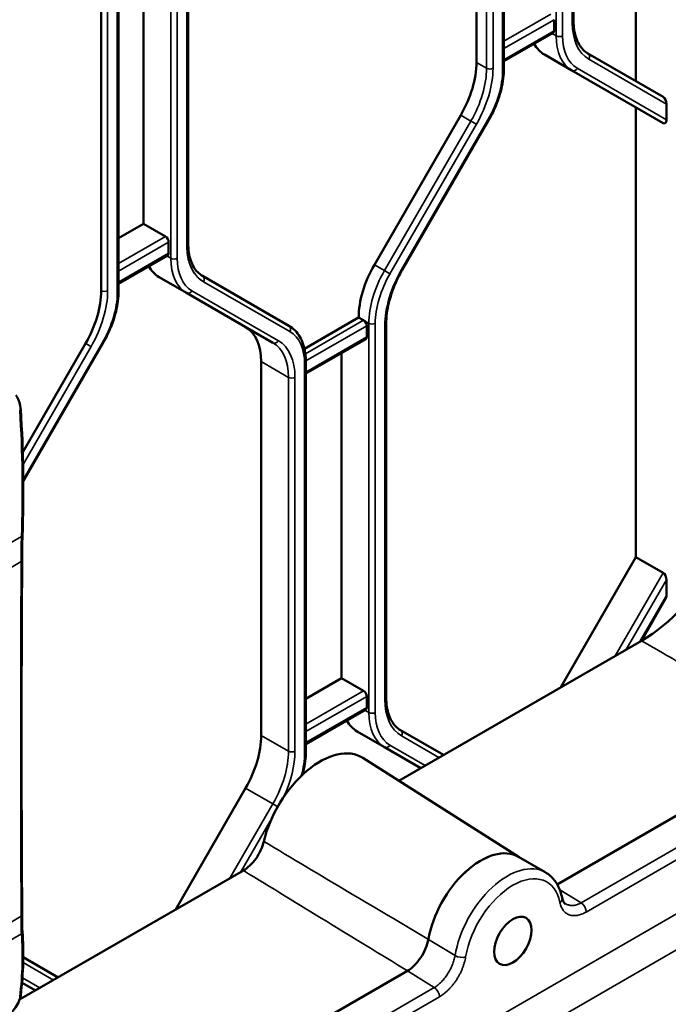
# Model space of a CAD drawing. Header units: millimetres. Extents: x 0 to 14369, y -869 to 2970.
# Tile 602 of 656: x 3656 to 3699, y 1501 to 1566. Entities that reach past the tile are written whole.
import ezdxf

# ---------------------------------------------------------------- set-up
doc = ezdxf.new("R2010")
doc.units = ezdxf.units.MM
doc.header["$LTSCALE"] = 10
doc.layers.add('Sichtbar (ISO)', color=7, linetype='Continuous', lineweight=50)
doc.layers.add('Sichtbar schmal (ISO)', color=7, linetype='Continuous', lineweight=35)

msp = doc.modelspace()

# ---------------------------------------------------------------- linework, layer by layer
at = {"layer": 'Sichtbar (ISO)'}
for p, q in [((3697.175, 1599.109), (3697.175, 1561.576)), ((3697.175, 1561.576), (3697.175, 1599.109)), ((3693.056, 1565.574), (3693.056, 1590.262)), ((3693.056, 1565.574), (3693.056, 1590.262)), ((3688.46, 1562.413), (3688.46, 1588.115)), ((3688.46, 1562.413), (3688.46, 1588.115)), ((3686.639, 1562.818), (3686.639, 1587.506)), ((3686.639, 1587.506), (3686.639, 1562.818)), ((3667.6, 1550.877), (3667.6, 1575.565)), ((3667.6, 1550.877), (3667.6, 1575.565)), ((3663.004, 1547.716), (3663.004, 1573.418)), ((3663.004, 1547.716), (3663.004, 1573.418)), ((3664.648, 1573.623), (3664.648, 1552.145)), ((3664.648, 1552.145), (3664.648, 1573.623)), ((3661.855, 1572.421), (3661.855, 1547.733)), ((3691.766, 1564.903), (3691.766, 1565.638)), ((3691.766, 1565.638), (3691.766, 1564.903)), ((3688.46, 1562.893), (3691.704, 1564.766)), ((3688.46, 1562.893), (3691.704, 1564.766)), ((3691.14, 1563.328), (3692.943, 1562.287)), ((3692.943, 1562.287), (3691.14, 1563.328)), ((3698.978, 1560.535), (3694.003, 1563.407)), ((3694.003, 1563.407), (3698.978, 1560.535)), ((3692.943, 1562.287), (3698.978, 1558.803)), ((3698.978, 1558.803), (3692.943, 1562.287)), ((3697.175, 1559.844), (3697.175, 1530.141)), ((3697.175, 1530.141), (3697.175, 1559.844)), ((3699.19, 1560.066), (3699.19, 1559.027)), ((3699.19, 1559.027), (3699.19, 1560.066)), ((3679.897, 1549.448), (3685.604, 1559.333)), ((3685.604, 1559.333), (3679.897, 1549.448)), ((3681.739, 1549.102), (3687.446, 1558.987)), ((3681.739, 1549.102), (3687.446, 1558.987)), ((3663.004, 1551.196), (3664.648, 1552.145)), ((3664.648, 1552.145), (3663.004, 1551.196)), ((3666.098, 1551.308), (3664.648, 1552.145)), ((3664.648, 1552.145), (3666.098, 1551.308)), ((3666.31, 1550.206), (3666.31, 1550.941)), ((3666.31, 1550.941), (3666.31, 1550.206)), ((3663.004, 1548.196), (3666.248, 1550.069)), ((3663.004, 1548.196), (3666.248, 1550.069)), ((3674.255, 1545.415), (3668.548, 1548.71)), ((3668.548, 1548.71), (3674.255, 1545.415)), ((3665.684, 1548.632), (3667.487, 1547.591)), ((3667.487, 1547.591), (3665.684, 1548.632)), ((3667.487, 1547.591), (3673.194, 1544.296)), ((3673.194, 1544.296), (3667.487, 1547.591)), ((3675.283, 1543.898), (3678.861, 1545.964)), ((3678.861, 1545.964), (3675.283, 1543.898)), ((3678.861, 1545.964), (3679.179, 1545.78)), ((3679.179, 1545.78), (3678.861, 1545.964)), ((3680.681, 1520.87), (3680.681, 1545.558)), ((3680.681, 1520.87), (3680.681, 1545.558)), ((3679.391, 1544.678), (3679.391, 1545.413)), ((3679.391, 1545.413), (3679.391, 1544.678)), ((3660.82, 1544.248), (3656.673, 1537.067)), ((3656.707, 1535.139), (3661.99, 1544.29)), ((3656.707, 1535.139), (3661.99, 1544.29)), ((3675.378, 1542.259), (3679.329, 1544.54)), ((3675.378, 1542.259), (3679.329, 1544.54)), ((3677.73, 1522.139), (3677.73, 1543.617)), ((3677.73, 1543.617), (3677.73, 1522.139)), ((3672.426, 1518.36), (3672.426, 1543.048)), ((3672.426, 1543.048), (3672.426, 1518.36)), ((3675.378, 1517.301), (3675.378, 1543.004)), ((3675.378, 1517.301), (3675.378, 1543.004)), ((3691.973, 1508.513), (3744.267, 1538.705)), ((3692.208, 1521.538), (3697.175, 1530.141)), ((3697.175, 1530.141), (3692.208, 1521.538)), ((3698.978, 1529.1), (3697.175, 1530.141)), ((3697.175, 1530.141), (3698.978, 1529.1)), ((3699.19, 1528.631), (3699.19, 1527.592)), ((3699.19, 1527.592), (3699.19, 1528.631)), ((3697.534, 1524.612), (3699.152, 1527.414)), ((3697.534, 1524.612), (3699.152, 1527.414)), ((3697.538, 1524.615), (3681.515, 1515.364)), ((3675.378, 1520.781), (3677.73, 1522.139)), ((3677.73, 1522.139), (3675.378, 1520.781)), ((3677.73, 1522.139), (3679.179, 1521.302)), ((3679.179, 1521.302), (3677.73, 1522.139)), ((3679.391, 1520.2), (3679.391, 1520.935)), ((3679.391, 1520.935), (3679.391, 1520.2)), ((3675.378, 1517.781), (3679.329, 1520.062)), ((3675.378, 1517.781), (3679.329, 1520.062)), ((3678.765, 1518.625), (3680.568, 1517.584)), ((3680.568, 1517.584), (3678.765, 1518.625)), ((3684.465, 1517.067), (3681.629, 1518.704)), ((3681.629, 1518.704), (3684.465, 1517.067)), ((3680.568, 1517.584), (3682.965, 1516.201)), ((3682.965, 1516.201), (3680.568, 1517.584)), ((3691.973, 1508.513), (3708.004, 1517.768)), ((3689.453, 1510.317), (3679.145, 1516.871)), ((3666.752, 1506.841), (3671.391, 1514.875)), ((3671.391, 1514.875), (3666.752, 1506.841)), ((3689.422, 1510.335), (3691.19, 1509.314)), ((3671.248, 1509.436), (3656.469, 1500.903)), ((3692.489, 1507.239), (3692.509, 1507.25)), ((3659.009, 1502.37), (3656.707, 1503.699)), ((3656.707, 1503.699), (3659.009, 1502.37)), ((3671.189, 1496.513), (3682.087, 1502.805)), ((3671.189, 1496.513), (3682.085, 1502.804)), ((3684.884, 1502.848), (3684.905, 1502.86)), ((3656.626, 1502.014), (3657.509, 1501.504)), ((3657.509, 1501.504), (3656.626, 1502.014))]:
    msp.add_line(p, q, dxfattribs=at)
for centre, major_axis, ratio, start_param, end_param in [((3691.554, 1565.025), (0.15, -0.26), 0.57735, 0, 0.785398), ((3691.554, 1565.025), (0.15, -0.26), 0.57735, 0, 0.785398), ((3693.64, 1567.659), (-2.5, -4.33), 0.57735, 5.947662, 6.283185), ((3693.64, 1567.659), (-2.5, -4.33), 0.57735, 5.947662, 6.283185), ((3683.104, 1560.777), (2.5, 4.33), 0.57735, 4.712389, 5.497787), ((3683.104, 1560.777), (-2.5, -4.33), 0.57735, 1.570796, 2.356194), ((3698.978, 1560.188), (0.098, -0.364), 0.517638, 1.093138, 2.663934), ((3698.978, 1560.188), (-0.098, 0.364), 0.517638, 4.234731, 5.805527), ((3698.978, 1559.149), (-0.098, 0.364), 0.517638, 2.663934, 4.234731), ((3698.978, 1559.149), (0.098, -0.364), 0.517638, 5.805527, 7.376323), ((3666.098, 1551.063), (0.15, -0.26), 0.57735, 0.785398, 2.356194), ((3666.098, 1551.063), (-0.15, 0.26), 0.57735, 3.926991, 5.497787), ((3666.098, 1550.328), (0.15, -0.26), 0.57735, 0, 0.785398), ((3666.098, 1550.328), (0.15, -0.26), 0.57735, 0, 0.785398), ((3668.184, 1552.962), (-2.5, -4.33), 0.57735, 5.947662, 6.283185), ((3668.184, 1552.962), (-2.5, -4.33), 0.57735, 5.947662, 6.283185), ((3682.397, 1548.005), (2.5, 4.33), 0.57735, 1.570796, 2.356194), ((3682.397, 1548.005), (-2.5, -4.33), 0.57735, 4.712389, 5.497787), ((3658.32, 1545.692), (-2.5, -4.33), 0.57735, 1.570796, 2.356194), ((3679.179, 1545.535), (0.15, -0.26), 0.57735, 0.785398, 2.356195), ((3679.179, 1545.535), (-0.15, 0.26), 0.57735, 3.926991, 5.497787), ((3668.891, 1541.006), (2.5, 4.33), 0.57735, 5.497787, 6.283185), ((3668.891, 1541.006), (2.5, 4.33), 0.57735, 5.497787, 6.283185), ((3679.179, 1544.8), (0.15, -0.26), 0.57735, 0, 0.785398), ((3679.179, 1544.8), (0.15, -0.26), 0.57735, 0, 0.785398), ((3697.519, 1532.78), (-5, -8.66), 0.578934, 0.786768, 2.354825), ((3698.978, 1528.753), (0.098, -0.364), 0.517638, 1.093138, 2.663934), ((3698.978, 1528.753), (-0.098, 0.364), 0.517638, 4.234731, 5.805527), ((3698.978, 1527.714), (-0.098, 0.364), 0.517638, 3.619251, 4.234731), ((3698.978, 1527.714), (0.098, -0.364), 0.517638, 0.477658, 1.093138), ((3679.179, 1521.057), (0.15, -0.26), 0.57735, 0.785398, 2.356194), ((3679.179, 1521.057), (-0.15, 0.26), 0.57735, 3.926991, 5.497787), ((3679.179, 1520.322), (0.15, -0.26), 0.57735, 0, 0.785398), ((3679.179, 1520.322), (0.15, -0.26), 0.57735, 0, 0.785398), ((3681.265, 1522.955), (-2.5, -4.33), 0.57735, 5.947662, 6.283185), ((3681.265, 1522.955), (-2.5, -4.33), 0.57735, 5.947662, 6.283185), ((3668.891, 1516.318), (2.5, 4.33), 0.57735, 4.712389, 5.497787), ((3668.891, 1516.318), (-2.5, -4.33), 0.57735, 1.570796, 2.356194), ((3676.316, 1512.128), (2.762, 4.784), 0.57735, 6.25849, 8.330724), ((3686.922, 1506.005), (2.5, 4.33), 0.57735, 0, 2.140056), ((3686.922, 1506.005), (2.5, 4.33), 0.57735, 0, 2.14033), ((3691.806, 1507.525), (0.49, 0.098), 0.682068, 6.281239, 6.283185)]:
    msp.add_ellipse(centre, major_axis=major_axis, ratio=ratio, start_param=start_param, end_param=end_param, dxfattribs=at)
msp.add_ellipse((3689.043, 1504.78), major_axis=(0.875, 1.516), ratio=0.57735, dxfattribs=at)
for points, knots in [([(3693.056, 1565.574), (3693.056, 1565.361), (3693.07, 1565.158), (3693.127, 1564.777), (3693.169, 1564.6), (3693.278, 1564.276), (3693.345, 1564.128), (3693.5, 1563.867), (3693.588, 1563.752), (3693.782, 1563.556), (3693.888, 1563.474), (3694.003, 1563.407)], [3.1415927, 3.1415927, 3.1415927, 3.1415927, 3.2986723, 3.2986723, 3.4557519, 3.4557519, 3.6128316, 3.6128316, 3.7699112, 3.7699112, 3.9269908, 3.9269908, 3.9269908, 3.9269908]), ([(3693.056, 1565.574), (3693.056, 1565.361), (3693.07, 1565.158), (3693.127, 1564.777), (3693.169, 1564.6), (3693.278, 1564.276), (3693.345, 1564.128), (3693.5, 1563.867), (3693.588, 1563.752), (3693.782, 1563.556), (3693.888, 1563.474), (3694.003, 1563.407)], [3.1415927, 3.1415927, 3.1415927, 3.1415927, 3.2986723, 3.2986723, 3.4557519, 3.4557519, 3.6128316, 3.6128316, 3.7699112, 3.7699112, 3.9269908, 3.9269908, 3.9269908, 3.9269908]), ([(3688.46, 1562.413), (3688.46, 1562.198), (3688.445, 1561.977), (3688.388, 1561.525), (3688.345, 1561.295), (3688.232, 1560.83), (3688.163, 1560.596), (3687.998, 1560.128), (3687.903, 1559.895), (3687.691, 1559.435), (3687.574, 1559.208), (3687.446, 1558.987)], [0, 0, 0, 0, 0.1570796, 0.1570796, 0.3141593, 0.3141593, 0.4712389, 0.4712389, 0.6283185, 0.6283185, 0.7853982, 0.7853982, 0.7853982, 0.7853982]), ([(3688.46, 1562.413), (3688.46, 1562.198), (3688.445, 1561.977), (3688.388, 1561.525), (3688.345, 1561.295), (3688.232, 1560.83), (3688.163, 1560.596), (3687.998, 1560.128), (3687.903, 1559.895), (3687.691, 1559.435), (3687.574, 1559.208), (3687.446, 1558.987)], [0, 0, 0, 0, 0.1570796, 0.1570796, 0.3141593, 0.3141593, 0.4712389, 0.4712389, 0.6283185, 0.6283185, 0.7853982, 0.7853982, 0.7853982, 0.7853982]), ([(3667.6, 1550.877), (3667.6, 1550.664), (3667.615, 1550.461), (3667.671, 1550.08), (3667.713, 1549.903), (3667.822, 1549.579), (3667.889, 1549.431), (3668.044, 1549.17), (3668.132, 1549.055), (3668.326, 1548.859), (3668.432, 1548.777), (3668.548, 1548.71)], [3.1415927, 3.1415927, 3.1415927, 3.1415927, 3.2986723, 3.2986723, 3.4557519, 3.4557519, 3.6128316, 3.6128316, 3.7699112, 3.7699112, 3.9269908, 3.9269908, 3.9269908, 3.9269908]), ([(3667.6, 1550.877), (3667.6, 1550.664), (3667.615, 1550.461), (3667.671, 1550.08), (3667.713, 1549.903), (3667.822, 1549.579), (3667.889, 1549.431), (3668.044, 1549.17), (3668.132, 1549.055), (3668.326, 1548.859), (3668.432, 1548.777), (3668.548, 1548.71)], [3.1415927, 3.1415927, 3.1415927, 3.1415927, 3.2986723, 3.2986723, 3.4557519, 3.4557519, 3.6128316, 3.6128316, 3.7699112, 3.7699112, 3.9269908, 3.9269908, 3.9269908, 3.9269908]), ([(3681.739, 1549.102), (3681.605, 1548.87), (3681.481, 1548.631), (3681.258, 1548.148), (3681.159, 1547.904), (3680.987, 1547.415), (3680.915, 1547.171), (3680.798, 1546.691), (3680.754, 1546.454), (3680.696, 1545.994), (3680.681, 1545.771), (3680.681, 1545.558)], [2.3561945, 2.3561945, 2.3561945, 2.3561945, 2.5132741, 2.5132741, 2.6703538, 2.6703538, 2.8274334, 2.8274334, 2.984513, 2.984513, 3.1415927, 3.1415927, 3.1415927, 3.1415927]), ([(3681.739, 1549.102), (3681.605, 1548.87), (3681.481, 1548.631), (3681.258, 1548.148), (3681.159, 1547.904), (3680.987, 1547.415), (3680.915, 1547.171), (3680.798, 1546.691), (3680.754, 1546.454), (3680.696, 1545.994), (3680.681, 1545.771), (3680.681, 1545.558)], [2.3561945, 2.3561945, 2.3561945, 2.3561945, 2.5132741, 2.5132741, 2.6703538, 2.6703538, 2.8274334, 2.8274334, 2.984513, 2.984513, 3.1415927, 3.1415927, 3.1415927, 3.1415927]), ([(3663.004, 1547.716), (3663.004, 1547.501), (3662.989, 1547.28), (3662.932, 1546.828), (3662.889, 1546.598), (3662.776, 1546.133), (3662.707, 1545.899), (3662.542, 1545.431), (3662.448, 1545.198), (3662.235, 1544.738), (3662.118, 1544.511), (3661.99, 1544.29)], [0, 0, 0, 0, 0.1570796, 0.1570796, 0.3141593, 0.3141593, 0.4712389, 0.4712389, 0.6283185, 0.6283185, 0.7853982, 0.7853982, 0.7853982, 0.7853982]), ([(3663.004, 1547.716), (3663.004, 1547.501), (3662.989, 1547.28), (3662.932, 1546.828), (3662.889, 1546.598), (3662.776, 1546.133), (3662.707, 1545.899), (3662.542, 1545.431), (3662.448, 1545.198), (3662.235, 1544.738), (3662.118, 1544.511), (3661.99, 1544.29)], [0, 0, 0, 0, 0.1570796, 0.1570796, 0.3141593, 0.3141593, 0.4712389, 0.4712389, 0.6283185, 0.6283185, 0.7853982, 0.7853982, 0.7853982, 0.7853982]), ([(3674.255, 1545.415), (3674.401, 1545.331), (3674.536, 1545.226), (3674.777, 1544.982), (3674.883, 1544.843), (3675.065, 1544.537), (3675.14, 1544.37), (3675.26, 1544.013), (3675.304, 1543.823), (3675.364, 1543.426), (3675.378, 1543.218), (3675.378, 1543.004)], [5.4977871, 5.4977871, 5.4977871, 5.4977871, 5.6548668, 5.6548668, 5.8119464, 5.8119464, 5.969026, 5.969026, 6.1261057, 6.1261057, 6.2831853, 6.2831853, 6.2831853, 6.2831853]), ([(3674.255, 1545.415), (3674.401, 1545.331), (3674.536, 1545.226), (3674.777, 1544.982), (3674.883, 1544.843), (3675.065, 1544.537), (3675.14, 1544.37), (3675.26, 1544.013), (3675.304, 1543.823), (3675.364, 1543.426), (3675.378, 1543.218), (3675.378, 1543.004)], [5.4977871, 5.4977871, 5.4977871, 5.4977871, 5.6548668, 5.6548668, 5.8119464, 5.8119464, 5.969026, 5.969026, 6.1261057, 6.1261057, 6.2831853, 6.2831853, 6.2831853, 6.2831853]), ([(3656.212, 1540.828), (3656.295, 1540.723), (3656.364, 1540.599), (3656.47, 1540.323), (3656.506, 1540.166), (3656.531, 1539.967), (3656.534, 1539.928), (3656.537, 1539.889)], [0, 0, 0, 0, 0.0464692, 0.0464692, 0.0963292, 0.0963292, 0.1083603, 0.1083603, 0.1083603, 0.1083603]), ([(3656.653, 1531.509), (3656.645, 1531.284), (3656.638, 1531.06), (3656.628, 1530.618), (3656.626, 1530.398), (3656.63, 1530.196)], [0, 0, 0, 0, 0.0682205, 0.0682205, 0.139307, 0.139307, 0.139307, 0.139307]), ([(3680.681, 1520.87), (3680.681, 1520.657), (3680.696, 1520.454), (3680.753, 1520.074), (3680.795, 1519.897), (3680.904, 1519.572), (3680.971, 1519.425), (3681.125, 1519.164), (3681.213, 1519.049), (3681.408, 1518.853), (3681.514, 1518.77), (3681.629, 1518.704)], [3.1415927, 3.1415927, 3.1415927, 3.1415927, 3.2986723, 3.2986723, 3.4557519, 3.4557519, 3.6128316, 3.6128316, 3.7699112, 3.7699112, 3.9269908, 3.9269908, 3.9269908, 3.9269908]), ([(3680.681, 1520.87), (3680.681, 1520.657), (3680.696, 1520.454), (3680.753, 1520.074), (3680.795, 1519.897), (3680.904, 1519.572), (3680.971, 1519.425), (3681.125, 1519.164), (3681.213, 1519.049), (3681.408, 1518.853), (3681.514, 1518.77), (3681.629, 1518.704)], [3.1415927, 3.1415927, 3.1415927, 3.1415927, 3.2986723, 3.2986723, 3.4557519, 3.4557519, 3.6128316, 3.6128316, 3.7699112, 3.7699112, 3.9269908, 3.9269908, 3.9269908, 3.9269908]), ([(3675.378, 1517.301), (3675.378, 1517.087), (3675.364, 1516.865), (3675.306, 1516.414), (3675.263, 1516.183), (3675.193, 1515.891), (3675.177, 1515.83), (3675.161, 1515.77)], [0, 0, 0, 0, 0.1570796, 0.1570796, 0.3141593, 0.3141593, 0.3547997, 0.3547997, 0.3547997, 0.3547997]), ([(3675.378, 1517.301), (3675.378, 1517.087), (3675.364, 1516.865), (3675.306, 1516.414), (3675.263, 1516.183), (3675.193, 1515.891), (3675.177, 1515.83), (3675.161, 1515.77)], [0, 0, 0, 0, 0.1570796, 0.1570796, 0.3141593, 0.3141593, 0.3547997, 0.3547997, 0.3547997, 0.3547997]), ([(3671.248, 1509.436), (3671.393, 1509.52), (3671.537, 1509.629), (3671.821, 1509.897), (3671.958, 1510.056), (3672.205, 1510.407), (3672.313, 1510.596), (3672.485, 1510.976), (3672.55, 1511.165), (3672.594, 1511.35)], [-0.2527723, -0.2527723, -0.2527723, -0.2527723, -0.1912176, -0.1912176, -0.1264348, -0.1264348, -0.0616032, -0.0616032, -0.000001, -0.000001, -0.000001, -0.000001]), ([(3692.297, 1507.623), (3692.268, 1507.769), (3692.23, 1507.91), (3692.137, 1508.181), (3692.081, 1508.311), (3691.952, 1508.558), (3691.877, 1508.674), (3691.711, 1508.89), (3691.618, 1508.989), (3691.416, 1509.168), (3691.306, 1509.247), (3691.19, 1509.314)], [0.2033875, 0.2033875, 0.2033875, 0.2033875, 0.3197896, 0.3197896, 0.4361918, 0.4361918, 0.5525939, 0.5525939, 0.668996, 0.668996, 0.7853982, 0.7853982, 0.7853982, 0.7853982]), ([(3692.298, 1507.617), (3692.321, 1507.505), (3692.355, 1507.419), (3692.438, 1507.281), (3692.481, 1507.239), (3692.531, 1507.209)], [0.0009265, 0.0009265, 0.0009265, 0.0009265, 0.0577221, 0.0577221, 0.1203683, 0.1203683, 0.1203683, 0.1203683]), ([(3656.63, 1506.224), (3656.625, 1505.995), (3656.629, 1505.796), (3656.641, 1505.54), (3656.647, 1505.458), (3656.652, 1505.385)], [0, 0, 0, 0, 0.0898929, 0.0898929, 0.1390026, 0.1390026, 0.1390026, 0.1390026]), ([(3683.469, 1504.886), (3683.433, 1504.687), (3683.369, 1504.481), (3683.195, 1504.074), (3683.087, 1503.873), (3682.839, 1503.5), (3682.699, 1503.326), (3682.401, 1503.024), (3682.244, 1502.897), (3682.085, 1502.804)], [-0.2700321, -0.2700321, -0.2700321, -0.2700321, -0.2026453, -0.2026453, -0.1351035, -0.1351035, -0.0674682, -0.0674682, -0.0000047, -0.0000047, -0.0000047, -0.0000047]), ([(3656.536, 1501.168), (3656.519, 1501.031), (3656.469, 1500.88), (3656.318, 1500.579), (3656.222, 1500.426), (3656.014, 1500.159), (3655.907, 1500.04), (3655.698, 1499.838), (3655.595, 1499.75), (3655.415, 1499.617), (3655.338, 1499.565), (3655.262, 1499.522)], [0, 0, 0, 0, 0.0659942, 0.0659942, 0.1244603, 0.1244603, 0.1711716, 0.1711716, 0.2118942, 0.2118942, 0.2429385, 0.2429385, 0.2429385, 0.2429385])]:
    msp.add_open_spline(points, degree=3, knots=knots, dxfattribs=at)
for points in [[(3656.537, 1539.889), (3656.725, 1537.128), (3656.748, 1534.319), (3656.653, 1531.509)], [(3656.632, 1529.917), (3656.614, 1526), (3656.594, 1522.085), (3656.594, 1518.181)], [(3656.63, 1530.196), (3656.632, 1530.101), (3656.632, 1530.008), (3656.632, 1529.917)], [(3656.632, 1529.917), (3656.632, 1529.917), (3656.632, 1529.917), (3656.632, 1529.917)], [(3656.594, 1518.181), (3656.594, 1514.276), (3656.614, 1510.384), (3656.632, 1506.49)], [(3656.632, 1506.49), (3656.632, 1506.399), (3656.632, 1506.31), (3656.63, 1506.224)], [(3656.652, 1505.385), (3656.749, 1504.086), (3656.725, 1502.686), (3656.536, 1501.169)], [(3656.536, 1501.168), (3656.536, 1501.168), (3656.536, 1501.169), (3656.536, 1501.169)]]:
    msp.add_open_spline(points, degree=3, dxfattribs=at)
at = {"layer": 'Sichtbar schmal (ISO)'}
for p, q in [((3691.907, 1590.279), (3691.907, 1564.576)), ((3691.907, 1564.576), (3691.907, 1590.279)), ((3692.332, 1564.576), (3692.332, 1590.279)), ((3692.332, 1590.279), (3692.332, 1564.576)), ((3692.968, 1590.139), (3692.968, 1565.451)), ((3692.968, 1565.451), (3692.968, 1590.139)), ((3688.372, 1587.993), (3688.372, 1562.29)), ((3688.372, 1562.29), (3688.372, 1587.993)), ((3687.311, 1587.118), (3687.311, 1562.43)), ((3687.311, 1562.43), (3687.311, 1587.118)), ((3687.735, 1562.43), (3687.735, 1587.118)), ((3687.735, 1587.118), (3687.735, 1562.43)), ((3666.451, 1575.582), (3666.451, 1549.879)), ((3666.451, 1549.879), (3666.451, 1575.582)), ((3666.876, 1549.879), (3666.876, 1575.582)), ((3666.876, 1575.582), (3666.876, 1549.879)), ((3667.512, 1575.442), (3667.512, 1550.754)), ((3667.512, 1550.754), (3667.512, 1575.442)), ((3662.916, 1573.296), (3662.916, 1547.593)), ((3662.916, 1547.593), (3662.916, 1573.296)), ((3661.855, 1572.421), (3661.855, 1547.733)), ((3662.28, 1547.733), (3662.28, 1572.421)), ((3662.28, 1572.421), (3662.28, 1547.733)), ((3691.554, 1566.005), (3688.46, 1564.219)), ((3688.46, 1564.219), (3691.554, 1566.005)), ((3688.46, 1563.729), (3691.766, 1565.638)), ((3691.766, 1565.638), (3688.46, 1563.729)), ((3691.766, 1564.903), (3688.46, 1562.994)), ((3688.46, 1562.994), (3691.766, 1564.903)), ((3691.907, 1564.576), (3691.642, 1564.73)), ((3691.642, 1564.73), (3691.907, 1564.576)), ((3699.19, 1560.066), (3694.066, 1563.025)), ((3694.066, 1563.025), (3699.19, 1560.066)), ((3687.311, 1562.43), (3686.639, 1562.818)), ((3686.639, 1562.818), (3687.311, 1562.43)), ((3693.305, 1562.425), (3699.19, 1559.027)), ((3699.19, 1559.027), (3693.305, 1562.425)), ((3685.604, 1559.333), (3686.276, 1558.945)), ((3686.276, 1558.945), (3685.604, 1559.333)), ((3686.276, 1558.945), (3680.568, 1549.06)), ((3680.568, 1549.06), (3686.276, 1558.945)), ((3686.638, 1558.736), (3680.931, 1548.851)), ((3680.931, 1548.851), (3686.638, 1558.736)), ((3681.691, 1549.13), (3687.398, 1559.015)), ((3687.398, 1559.015), (3681.691, 1549.13)), ((3686.638, 1558.736), (3686.276, 1558.945)), ((3686.276, 1558.945), (3686.638, 1558.736)), ((3687.446, 1558.987), (3687.398, 1559.015)), ((3687.398, 1559.015), (3687.446, 1558.987)), ((3666.098, 1551.308), (3663.004, 1549.522)), ((3663.004, 1549.522), (3666.098, 1551.308)), ((3663.004, 1549.032), (3666.31, 1550.941)), ((3666.31, 1550.941), (3663.004, 1549.032)), ((3666.31, 1550.206), (3663.004, 1548.297)), ((3663.004, 1548.297), (3666.31, 1550.206)), ((3666.451, 1549.879), (3666.186, 1550.033)), ((3666.186, 1550.033), (3666.451, 1549.879)), ((3680.568, 1549.06), (3679.897, 1549.448)), ((3679.897, 1549.448), (3680.568, 1549.06)), ((3680.568, 1549.06), (3680.931, 1548.851)), ((3680.931, 1548.851), (3680.568, 1549.06)), ((3681.691, 1549.13), (3681.739, 1549.102)), ((3681.739, 1549.102), (3681.691, 1549.13)), ((3674.317, 1545.033), (3668.61, 1548.328)), ((3668.61, 1548.328), (3674.317, 1545.033)), ((3667.849, 1547.728), (3673.556, 1544.433)), ((3673.556, 1544.433), (3667.849, 1547.728)), ((3679.179, 1545.78), (3675.342, 1543.565)), ((3675.342, 1543.565), (3679.179, 1545.78)), ((3679.179, 1545.78), (3679.533, 1545.576)), ((3679.533, 1545.576), (3679.179, 1545.78)), ((3679.533, 1545.576), (3679.533, 1519.873)), ((3679.533, 1519.873), (3679.533, 1545.576)), ((3679.957, 1519.873), (3679.957, 1545.576)), ((3679.957, 1545.576), (3679.957, 1519.873)), ((3675.377, 1543.095), (3679.391, 1545.413)), ((3679.391, 1545.413), (3675.377, 1543.095)), ((3680.594, 1545.436), (3680.594, 1520.748)), ((3680.594, 1520.748), (3680.594, 1545.436)), ((3660.82, 1544.248), (3656.673, 1537.067)), ((3656.706, 1535.248), (3661.942, 1544.318)), ((3661.942, 1544.318), (3656.706, 1535.248)), ((3661.182, 1544.039), (3660.82, 1544.248)), ((3660.82, 1544.248), (3661.182, 1544.039)), ((3661.99, 1544.29), (3661.942, 1544.318)), ((3661.942, 1544.318), (3661.99, 1544.29)), ((3679.391, 1544.678), (3675.378, 1542.361)), ((3675.378, 1542.361), (3679.391, 1544.678)), ((3661.182, 1544.039), (3656.693, 1536.264)), ((3656.693, 1536.264), (3661.182, 1544.039)), ((3672.426, 1543.048), (3674.23, 1542.007)), ((3674.23, 1542.007), (3672.426, 1543.048)), ((3675.29, 1542.881), (3675.29, 1517.179)), ((3675.29, 1517.179), (3675.29, 1542.881)), ((3674.23, 1542.007), (3674.23, 1517.319)), ((3674.23, 1517.319), (3674.23, 1542.007)), ((3674.654, 1517.319), (3674.654, 1542.007)), ((3674.654, 1542.007), (3674.654, 1517.319)), ((3746.133, 1537.654), (3693.549, 1507.295)), ((3693.892, 1506.691), (3746.379, 1536.995)), ((3745.945, 1533.177), (3677.018, 1493.382)), ((3656.586, 1531.489), (3655.595, 1530.915)), ((3679.053, 1492.185), (3746.909, 1531.361)), ((3655.572, 1529.258), (3656.574, 1529.836)), ((3698.978, 1529.1), (3695.814, 1523.62)), ((3695.814, 1523.62), (3698.978, 1529.1)), ((3699.19, 1528.631), (3696.539, 1524.038)), ((3696.539, 1524.038), (3699.19, 1528.631)), ((3697.439, 1524.557), (3699.19, 1527.592)), ((3699.19, 1527.592), (3697.439, 1524.557)), ((3679.179, 1521.302), (3675.378, 1519.107)), ((3675.378, 1519.107), (3679.179, 1521.302)), ((3675.378, 1518.617), (3679.391, 1520.935)), ((3679.391, 1520.935), (3675.378, 1518.617)), ((3679.391, 1520.2), (3675.378, 1517.883)), ((3675.378, 1517.883), (3679.391, 1520.2)), ((3679.533, 1519.873), (3679.267, 1520.027)), ((3679.267, 1520.027), (3679.533, 1519.873)), ((3674.23, 1517.319), (3672.426, 1518.36)), ((3672.426, 1518.36), (3674.23, 1517.319)), ((3684.165, 1516.894), (3681.691, 1518.322)), ((3681.691, 1518.322), (3684.165, 1516.894)), ((3680.931, 1517.722), (3683.265, 1516.374)), ((3683.265, 1516.374), (3680.931, 1517.722)), ((3671.391, 1514.875), (3673.194, 1513.834)), ((3673.194, 1513.834), (3671.391, 1514.875)), ((3673.194, 1513.834), (3670.359, 1508.923)), ((3670.359, 1508.923), (3673.194, 1513.834)), ((3673.512, 1513.65), (3673.194, 1513.834)), ((3673.194, 1513.834), (3673.512, 1513.65)), ((3673.105, 1512.843), (3671.083, 1509.341)), ((3671.083, 1509.341), (3673.105, 1512.843)), ((3693.549, 1507.295), (3692.144, 1508.154)), ((3656.574, 1506.407), (3655.572, 1505.829)), ((3655.595, 1504.669), (3656.586, 1505.241)), ((3685.227, 1503.809), (3683.469, 1504.886)), ((3658.709, 1502.197), (3656.701, 1503.356)), ((3656.701, 1503.356), (3658.709, 1502.197)), ((3682.085, 1502.804), (3683.856, 1501.699)), ((3656.652, 1502.345), (3657.809, 1501.677)), ((3657.809, 1501.677), (3656.652, 1502.345)), ((3683.855, 1501.698), (3673.133, 1495.508)), ((3673.857, 1495.124), (3684.195, 1501.093))]:
    msp.add_line(p, q, dxfattribs=at)
for centre, major_axis, ratio, start_param, end_param in [((3692.756, 1565.574), (0.3, 0), 0.57735, 5.497787, 6.283185), ((3692.756, 1565.574), (0.3, 0), 0.57735, 5.497787, 6.283185), ((3696.716, 1567.615), (-2.65, -4.59), 0.57735, 5.497787, 6.283185), ((3696.716, 1567.615), (-2.65, -4.59), 0.57735, 5.497787, 6.283185), ((3695.443, 1566.618), (-2.5, -4.33), 0.57735, 5.497787, 6.283185), ((3692.119, 1564.699), (-0.3, 0), 0.57735, 0.785398, 2.356194), ((3695.443, 1566.618), (-2.5, -4.33), 0.57735, 5.497787, 6.283185), ((3692.119, 1564.699), (0.3, 0), 0.57735, 3.926991, 5.497787), ((3695.655, 1566.495), (-2.35, -4.07), 0.57735, 5.497787, 6.283185), ((3695.655, 1566.495), (-2.35, -4.07), 0.57735, 5.497787, 6.283185), ((3693.853, 1563.147), (0.15, 0.26), 0.816497, 4.712389, 6.283185), ((3693.853, 1563.147), (0.15, 0.26), 0.816497, 4.712389, 6.283185), ((3683.776, 1560.389), (-2.5, -4.33), 0.57735, 1.570796, 2.356194), ((3683.776, 1560.389), (2.5, 4.33), 0.57735, 4.712389, 5.497787), ((3683.988, 1560.266), (-2.65, -4.59), 0.57735, 1.570796, 2.356194), ((3683.988, 1560.266), (2.65, 4.59), 0.57735, 4.712389, 5.497787), ((3687.523, 1562.553), (-0.3, 0), 0.57735, 0.785398, 2.356194), ((3687.523, 1562.553), (0.3, 0), 0.57735, 3.926991, 5.497787), ((3688.16, 1562.413), (0.3, 0), 0.57735, 5.497787, 6.283185), ((3688.16, 1562.413), (0.3, 0), 0.57735, 5.497787, 6.283185), ((3693.093, 1562.547), (-0.15, -0.26), 0.816497, 0, 1.570796), ((3693.093, 1562.547), (-0.15, -0.26), 0.816497, 0, 1.570796), ((3685.048, 1560.371), (2.35, 4.07), 0.57735, 4.712389, 5.497787), ((3685.048, 1560.371), (-2.35, -4.07), 0.57735, 1.570796, 2.356194), ((3667.3, 1550.877), (0.3, 0), 0.57735, 5.497787, 6.283185), ((3667.3, 1550.877), (0.3, 0), 0.57735, 5.497931, 6.283185), ((3671.26, 1552.918), (-2.65, -4.59), 0.57735, 5.497787, 6.283185), ((3666.664, 1550.002), (-0.3, 0), 0.57735, 0.785398, 2.356194), ((3669.987, 1551.921), (-2.5, -4.33), 0.57735, 5.497787, 6.283185), ((3666.664, 1550.002), (0.3, 0), 0.57735, 3.926991, 5.497787), ((3669.987, 1551.921), (-2.5, -4.33), 0.57735, 5.497787, 6.283185), ((3670.199, 1551.798), (-2.35, -4.07), 0.57735, 5.497787, 6.283185), ((3670.199, 1551.798), (-2.35, -4.07), 0.57735, 5.497787, 6.283185), ((3668.398, 1548.45), (0.15, 0.26), 0.816497, 4.712676, 6.283185), ((3668.398, 1548.45), (0.15, 0.26), 0.816497, 4.712676, 6.283185), ((3683.068, 1547.617), (-2.5, -4.33), 0.57735, 4.712389, 5.497787), ((3683.068, 1547.617), (2.5, 4.33), 0.57735, 1.570796, 2.356194), ((3683.281, 1547.495), (-2.35, -4.07), 0.57735, 4.712389, 5.497787), ((3683.281, 1547.495), (2.35, 4.07), 0.57735, 1.570796, 2.356194), ((3684.341, 1547.6), (2.65, 4.59), 0.57735, 1.570796, 2.356194), ((3684.341, 1547.6), (-2.65, -4.59), 0.57735, 4.712389, 5.497787), ((3658.32, 1545.692), (-2.5, -4.33), 0.57735, 1.570796, 2.356194), ((3658.532, 1545.569), (-2.65, -4.59), 0.57735, 1.570796, 2.356194), ((3658.532, 1545.569), (2.65, 4.59), 0.57735, 4.712389, 5.497787), ((3662.067, 1547.856), (-0.3, 0), 0.57735, 0.785398, 2.356194), ((3662.067, 1547.856), (0.3, 0), 0.57735, 3.926991, 5.497787), ((3659.592, 1545.674), (2.35, 4.07), 0.57735, 4.712389, 5.497787), ((3659.592, 1545.674), (-2.35, -4.07), 0.57735, 1.570796, 2.356194), ((3662.704, 1547.716), (0.3, 0), 0.57735, 5.497787, 6.283185), ((3662.704, 1547.716), (0.3, 0), 0.57735, 5.497787, 6.283185), ((3667.637, 1547.85), (-0.15, -0.26), 0.816497, 0, 1.570796), ((3667.637, 1547.85), (-0.15, -0.26), 0.816497, 0, 1.570796), ((3679.745, 1545.698), (0.3, 0), 0.57735, 3.926991, 5.497787), ((3679.745, 1545.698), (-0.3, 0), 0.57735, 0.785398, 2.356194), ((3680.381, 1545.558), (0.3, 0), 0.57735, 5.497787, 6.283185), ((3680.381, 1545.558), (0.3, 0), 0.57735, 5.497787, 6.283185), ((3674.105, 1545.155), (0.15, 0.26), 0.816497, 4.712389, 6.283185), ((3674.105, 1545.155), (0.15, 0.26), 0.816497, 4.712389, 6.283185), ((3671.967, 1540.963), (2.35, 4.07), 0.57735, 5.497787, 6.283185), ((3671.967, 1540.963), (2.35, 4.07), 0.57735, 5.497787, 6.283185), ((3673.344, 1544.555), (-0.15, -0.26), 0.816497, 0, 1.570796), ((3673.344, 1544.555), (-0.15, -0.26), 0.816497, 0, 1.570796), ((3670.694, 1539.965), (2.5, 4.33), 0.57735, 5.497787, 6.283185), ((3670.694, 1539.965), (2.5, 4.33), 0.57735, 5.497787, 6.283185), ((3670.906, 1539.843), (2.65, 4.59), 0.57735, 5.497787, 6.283185), ((3670.906, 1539.843), (2.65, 4.59), 0.57735, 5.497787, 6.283185), ((3675.078, 1543.004), (0.3, 0), 0.57735, 5.497787, 6.283185), ((3675.078, 1543.004), (0.3, 0), 0.57735, 5.497787, 6.283185), ((3674.442, 1542.129), (0.3, 0), 0.57735, 3.926991, 5.497787), ((3674.442, 1542.129), (-0.3, 0), 0.57735, 0.785398, 2.356194), ((3656.337, 1539.875), (0.2, 0.014), 0.219993, 5.431759, 6.282686), ((3656.43, 1530.193), (0.2, 0.004), 0.515334, 5.485765, 6.283185), ((3680.381, 1520.87), (0.3, 0), 0.57735, 5.497787, 6.283185), ((3680.381, 1520.87), (0.3, 0), 0.57735, 5.497787, 6.283185), ((3684.341, 1522.912), (-2.65, -4.59), 0.57735, 5.497787, 6.283185), ((3684.341, 1522.912), (-2.65, -4.59), 0.57735, 5.497787, 6.283185), ((3683.068, 1521.914), (-2.5, -4.33), 0.57735, 5.497787, 6.283185), ((3679.745, 1519.996), (-0.3, 0), 0.57735, 0.785398, 2.356194), ((3683.068, 1521.914), (-2.5, -4.33), 0.57735, 5.497787, 6.283185), ((3679.745, 1519.996), (0.3, 0), 0.57735, 3.926991, 5.497787), ((3683.281, 1521.792), (-2.35, -4.07), 0.57735, 5.497787, 6.283185), ((3683.281, 1521.792), (-2.35, -4.07), 0.57735, 5.497787, 6.283185), ((3681.479, 1518.444), (0.15, 0.26), 0.816497, 4.712389, 6.283185), ((3681.479, 1518.444), (0.15, 0.26), 0.816497, 4.712389, 6.283185), ((3680.718, 1517.844), (-0.15, -0.26), 0.816497, 0, 1.570796), ((3680.718, 1517.844), (-0.15, -0.26), 0.816497, 0, 1.570796), ((3670.694, 1515.277), (-2.5, -4.33), 0.57735, 1.570796, 2.356194), ((3670.694, 1515.277), (2.5, 4.33), 0.57735, 4.712389, 5.497787), ((3670.906, 1515.155), (-2.65, -4.59), 0.57735, 1.709154, 2.356194), ((3670.906, 1515.155), (2.65, 4.59), 0.57735, 4.850747, 5.497787), ((3674.442, 1517.441), (-0.3, 0), 0.57735, 0.785398, 2.356194), ((3674.442, 1517.441), (0.3, 0), 0.57735, 3.926991, 5.497787), ((3671.967, 1515.26), (2.35, 4.07), 0.57735, 5.133651, 5.497787), ((3671.967, 1515.26), (-2.35, -4.07), 0.57735, 1.992058, 2.356194), ((3675.078, 1517.301), (0.3, 0), 0.57735, 5.497787, 6.283185), ((3675.078, 1517.301), (0.3, 0), 0.57735, 5.497787, 6.283185), ((3688.69, 1504.984), (2.5, 4.33), 0.57735, 0, 2.152807), ((3639.596, 1533.12), (-103.659, 65.024), 0.028001, 1.898611, 2.01066), ((3689.043, 1504.78), (2.25, 3.897), 0.57735, 5.701175, 8.435992), ((3691.806, 1507.525), (0.49, 0.098), 0.682068, 5.373214, 6.281239), ((3693.538, 1506.895), (-0.25, 0.433), 0.57735, 3.926966, 5.462879), ((3656.43, 1506.229), (0.2, -0.004), 0.636054, 5.509734, 6.283206), ((3685.574, 1503.927), (-0.494, 0.08), 0.448832, 0.868355, 2.439134), ((3683.842, 1501.297), (0.25, -0.433), 0.57735, 0.785373, 2.321286)]:
    msp.add_ellipse(centre, major_axis=major_axis, ratio=ratio, start_param=start_param, end_param=end_param, dxfattribs=at)
for points, knots in [([(3668.61, 1548.328), (3668.374, 1548.466), (3668.177, 1548.648), (3668.014, 1548.88), (3667.852, 1549.112), (3667.725, 1549.394), (3667.64, 1549.708), (3667.555, 1550.022), (3667.512, 1550.368), (3667.512, 1550.754)], [0, 0, 0, 0, 0.333333, 0.333333, 0.333333, 0.666667, 0.666667, 0.666667, 1, 1, 1, 1]), ([(3656.586, 1531.489), (3656.615, 1531.492), (3656.639, 1531.498), (3656.648, 1531.504), (3656.651, 1531.506), (3656.652, 1531.507), (3656.652, 1531.509)], [0, 0, 0, 0, 0.5, 0.5, 0.5, 0.6647959, 0.6647959, 0.6647959, 0.6647959]), ([(3656.536, 1518.1), (3656.536, 1519.076), (3656.536, 1520.54), (3656.536, 1522.249), (3656.536, 1523.225), (3656.536, 1523.957), (3656.535, 1524.567), (3656.536, 1525.055), (3656.537, 1525.422), (3656.539, 1525.79), (3656.544, 1526.281), (3656.55, 1526.772), (3656.555, 1527.263), (3656.559, 1527.754), (3656.567, 1528.612), (3656.571, 1529.347), (3656.574, 1529.836)], [0, 0, 0, 0, 0.25, 0.375, 0.4375, 0.5, 0.5625, 0.59375, 0.625, 0.65625, 0.6875, 0.75, 0.78125, 0.8125, 0.875, 1, 1, 1, 1]), ([(3656.574, 1529.836), (3656.598, 1529.85), (3656.626, 1529.877), (3656.632, 1529.908), (3656.632, 1529.917)], [0, 0, 0, 0, 0.5, 0.7206639, 0.7206639, 0.7206639, 0.7206639]), ([(3656.536, 1518.1), (3656.566, 1518.118), (3656.59, 1518.145), (3656.593, 1518.173), (3656.594, 1518.176), (3656.594, 1518.178), (3656.594, 1518.181)], [0, 0, 0, 0, 0.4997886, 0.4997886, 0.4997886, 0.5438306, 0.5438306, 0.5438306, 0.5438306]), ([(3656.574, 1506.407), (3656.571, 1506.894), (3656.567, 1507.623), (3656.559, 1508.473), (3656.555, 1508.959), (3656.55, 1509.444), (3656.544, 1509.929), (3656.539, 1510.414), (3656.537, 1510.779), (3656.536, 1511.144), (3656.535, 1511.632), (3656.536, 1512.242), (3656.536, 1512.974), (3656.536, 1513.951), (3656.536, 1515.659), (3656.536, 1517.123), (3656.536, 1518.1)], [0, 0, 0, 0, 0.125, 0.1875, 0.21875, 0.25, 0.3125, 0.34375, 0.375, 0.40625, 0.4375, 0.5, 0.5625, 0.625, 0.75, 1, 1, 1, 1]), ([(3693.892, 1506.691), (3693.79, 1506.632), (3693.69, 1506.584), (3693.591, 1506.547), (3693.542, 1506.528), (3693.493, 1506.512), (3693.444, 1506.499), (3693.395, 1506.486), (3693.347, 1506.475), (3693.299, 1506.467), (3693.252, 1506.459), (3693.205, 1506.454), (3693.159, 1506.452), (3693.113, 1506.449), (3693.068, 1506.45), (3693.025, 1506.453), (3692.981, 1506.456), (3692.938, 1506.462), (3692.897, 1506.471), (3692.855, 1506.479), (3692.814, 1506.491), (3692.775, 1506.505), (3692.736, 1506.52), (3692.698, 1506.537), (3692.662, 1506.556), (3692.625, 1506.576), (3692.591, 1506.598), (3692.558, 1506.622), (3692.525, 1506.647), (3692.494, 1506.674), (3692.464, 1506.704), (3692.434, 1506.734), (3692.406, 1506.767), (3692.38, 1506.801), (3692.354, 1506.836), (3692.329, 1506.874), (3692.307, 1506.913), (3692.284, 1506.952), (3692.264, 1506.993), (3692.246, 1507.037), (3692.209, 1507.123), (3692.18, 1507.218), (3692.16, 1507.321)], [0, 0, 0, 0, 0.125, 0.125, 0.125, 0.1875, 0.1875, 0.1875, 0.25, 0.25, 0.25, 0.3125, 0.3125, 0.3125, 0.375, 0.375, 0.375, 0.4375, 0.4375, 0.4375, 0.5, 0.5, 0.5, 0.5625, 0.5625, 0.5625, 0.625, 0.625, 0.625, 0.6875, 0.6875, 0.6875, 0.75, 0.75, 0.75, 0.8125, 0.8125, 0.8125, 0.875, 0.875, 0.875, 1, 1, 1, 1]), ([(3692.543, 1507.23), (3692.553, 1507.224), (3692.563, 1507.218), (3692.574, 1507.213), (3692.603, 1507.198), (3692.633, 1507.184), (3692.665, 1507.173), (3692.696, 1507.161), (3692.728, 1507.152), (3692.761, 1507.144), (3692.794, 1507.137), (3692.828, 1507.131), (3692.862, 1507.128), (3692.897, 1507.124), (3692.932, 1507.123), (3692.968, 1507.123), (3693.005, 1507.124), (3693.042, 1507.127), (3693.079, 1507.132), (3693.117, 1507.136), (3693.155, 1507.143), (3693.194, 1507.153), (3693.232, 1507.162), (3693.271, 1507.173), (3693.31, 1507.187), (3693.389, 1507.214), (3693.467, 1507.249), (3693.549, 1507.295)], [0.4155332, 0.4155332, 0.4155332, 0.4155332, 0.4375, 0.4375, 0.4375, 0.5, 0.5, 0.5, 0.5625, 0.5625, 0.5625, 0.625, 0.625, 0.625, 0.6875, 0.6875, 0.6875, 0.75, 0.75, 0.75, 0.8125, 0.8125, 0.8125, 0.875, 0.875, 0.875, 1, 1, 1, 1]), ([(3656.574, 1506.407), (3656.598, 1506.421), (3656.617, 1506.44), (3656.626, 1506.461), (3656.63, 1506.47), (3656.632, 1506.48), (3656.632, 1506.49)], [0, 0, 0, 0, 0.4993892, 0.4993892, 0.4993892, 0.725237, 0.725237, 0.725237, 0.725237]), ([(3656.652, 1505.385), (3656.653, 1505.368), (3656.652, 1505.351), (3656.648, 1505.335), (3656.639, 1505.298), (3656.615, 1505.265), (3656.586, 1505.241)], [0.2800636, 0.2800636, 0.2800636, 0.2800636, 0.5, 0.5, 0.5, 1, 1, 1, 1]), ([(3683.856, 1501.699), (3683.937, 1501.747), (3684.016, 1501.802), (3684.094, 1501.865), (3684.132, 1501.897), (3684.171, 1501.931), (3684.21, 1501.966), (3684.248, 1502.001), (3684.286, 1502.038), (3684.323, 1502.077), (3684.361, 1502.115), (3684.397, 1502.155), (3684.433, 1502.196), (3684.469, 1502.237), (3684.504, 1502.279), (3684.538, 1502.322), (3684.572, 1502.365), (3684.605, 1502.409), (3684.638, 1502.455), (3684.67, 1502.5), (3684.702, 1502.546), (3684.733, 1502.594), (3684.763, 1502.641), (3684.793, 1502.689), (3684.822, 1502.738), (3684.85, 1502.786), (3684.878, 1502.836), (3684.904, 1502.885), (3684.93, 1502.935), (3684.955, 1502.985), (3684.979, 1503.036), (3685.003, 1503.087), (3685.026, 1503.138), (3685.047, 1503.19), (3685.068, 1503.242), (3685.088, 1503.294), (3685.106, 1503.346), (3685.125, 1503.398), (3685.141, 1503.449), (3685.157, 1503.501), (3685.187, 1503.604), (3685.211, 1503.707), (3685.227, 1503.809)], [0, 0, 0, 0, 0.125, 0.125, 0.125, 0.1875, 0.1875, 0.1875, 0.25, 0.25, 0.25, 0.3125, 0.3125, 0.3125, 0.375, 0.375, 0.375, 0.4375, 0.4375, 0.4375, 0.5, 0.5, 0.5, 0.5625, 0.5625, 0.5625, 0.625, 0.625, 0.625, 0.6875, 0.6875, 0.6875, 0.75, 0.75, 0.75, 0.8125, 0.8125, 0.8125, 0.875, 0.875, 0.875, 0.9999959, 0.9999959, 0.9999959, 0.9999959]), ([(3685.927, 1503.723), (3685.907, 1503.596), (3685.878, 1503.468), (3685.841, 1503.339), (3685.823, 1503.275), (3685.803, 1503.21), (3685.78, 1503.145), (3685.758, 1503.08), (3685.734, 1503.015), (3685.708, 1502.95), (3685.681, 1502.885), (3685.653, 1502.82), (3685.624, 1502.756), (3685.594, 1502.692), (3685.563, 1502.628), (3685.53, 1502.566), (3685.497, 1502.503), (3685.462, 1502.441), (3685.426, 1502.379), (3685.39, 1502.318), (3685.352, 1502.257), (3685.313, 1502.198), (3685.273, 1502.138), (3685.233, 1502.08), (3685.191, 1502.023), (3685.15, 1501.966), (3685.107, 1501.911), (3685.063, 1501.857), (3685.02, 1501.803), (3684.975, 1501.751), (3684.929, 1501.7), (3684.883, 1501.65), (3684.836, 1501.601), (3684.788, 1501.554), (3684.741, 1501.506), (3684.692, 1501.461), (3684.644, 1501.418), (3684.595, 1501.375), (3684.546, 1501.335), (3684.496, 1501.296), (3684.397, 1501.219), (3684.297, 1501.151), (3684.195, 1501.093)], [0, 0, 0, 0, 0.125, 0.125, 0.125, 0.1875, 0.1875, 0.1875, 0.25, 0.25, 0.25, 0.3125, 0.3125, 0.3125, 0.375, 0.375, 0.375, 0.4375, 0.4375, 0.4375, 0.5, 0.5, 0.5, 0.5625, 0.5625, 0.5625, 0.625, 0.625, 0.625, 0.6875, 0.6875, 0.6875, 0.75, 0.75, 0.75, 0.8125, 0.8125, 0.8125, 0.875, 0.875, 0.875, 1, 1, 1, 1]), ([(3656.471, 1501.063), (3656.487, 1501.074), (3656.501, 1501.089), (3656.512, 1501.106), (3656.523, 1501.123), (3656.531, 1501.142), (3656.535, 1501.162), (3656.535, 1501.164), (3656.536, 1501.166), (3656.536, 1501.168)], [0, 0, 0, 0, 0.2484713, 0.2484713, 0.2484713, 0.5, 0.5, 0.5, 0.5282109, 0.5282109, 0.5282109, 0.5282109])]:
    msp.add_open_spline(points, degree=3, knots=knots, dxfattribs=at)
for points in [[(3656.586, 1531.489), (3656.682, 1534.294), (3656.659, 1537.095), (3656.471, 1539.851)], [(3656.571, 1530.122), (3656.562, 1530.543), (3656.575, 1531.011), (3656.586, 1531.489)], [(3656.574, 1529.836), (3656.574, 1529.929), (3656.573, 1530.024), (3656.571, 1530.122)], [(3707.415, 1518.937), (3706.319, 1519.569), (3704.125, 1520.832), (3700.828, 1522.721), (3698.635, 1523.983), (3697.538, 1524.615)], [(3672.594, 1511.35), (3676.336, 1509.114), (3679.965, 1506.957), (3683.469, 1504.885)], [(3688.06, 1471.88), (3708.703, 1483.698), (3729.306, 1495.543), (3749.868, 1507.415)], [(3656.586, 1505.241), (3656.575, 1505.464), (3656.562, 1505.757), (3656.571, 1506.137)], [(3656.571, 1506.137), (3656.573, 1506.224), (3656.574, 1506.315), (3656.574, 1506.407)], [(3656.471, 1501.063), (3656.659, 1502.569), (3656.682, 1503.955), (3656.586, 1505.241)]]:
    msp.add_open_spline(points, degree=3, dxfattribs=at)

doc.saveas('drawing.dxf')
